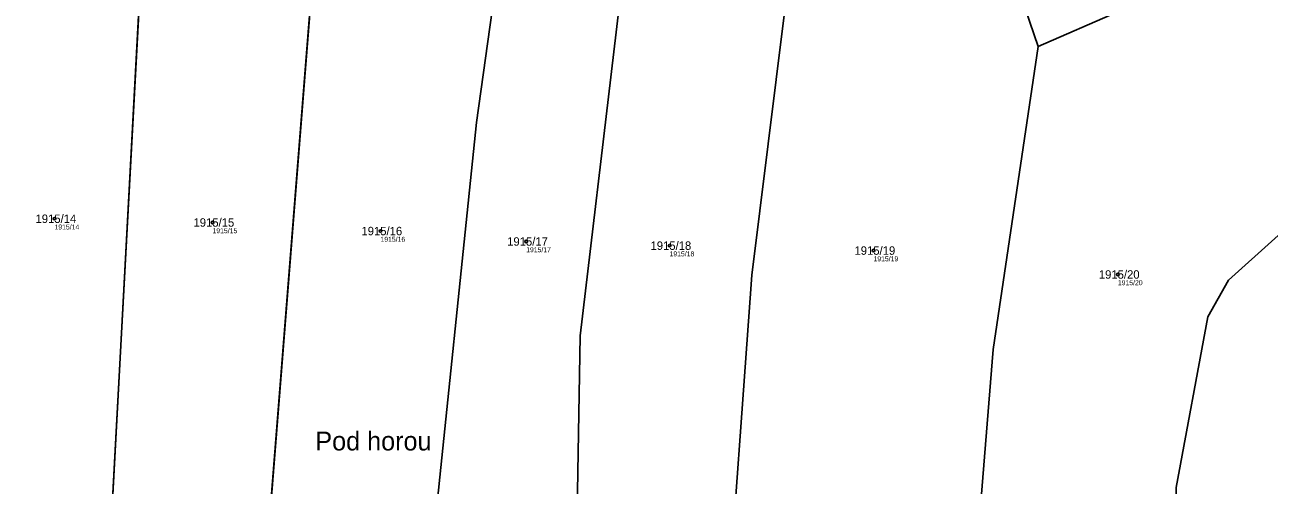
# Model space of a CAD drawing. Extents: x -754731 to -751381, y -1060564 to -1058101.
# Drawn here: x -752036.1 to -751785.1, y -1058700.3 to -1058607.6 of the extents above; entities that cross this region are included whole.
import ezdxf

# ---------------------------------------------------------------- set-up
doc = ezdxf.new("R2010")
doc.units = 0
for name, color, linetype in [('Definiční body', 7, 'Continuous'), ('Hranice parcel', 7, 'Continuous'), ('Parcelní čísla', 7, 'Continuous'), ('Polygon parcely', 7, 'Continuous'), ('Pop  PČ popisy', 7, 'Continuous')]:
    doc.layers.add(name, color=color, linetype=linetype)

msp = doc.modelspace()

# ---------------------------------------------------------------- linework, layer by layer
at = {"layer": 'Definiční body'}
for centre in [(-752030.13, -1058646.62), (-751998.25, -1058647.37), (-751964.37, -1058649.1), (-751934.97, -1058651.2), (-751906.05, -1058652.04), (-751864.9, -1058653.03), (-751815.6, -1058657.85)]:
    msp.add_circle(centre, 0.25, dxfattribs=at)
at = {"layer": 'Hranice parcel'}
for p, q in [((-751987.22, -1058713.08), (-751973.01, -1058534.5)), ((-752019.02, -1058714.36), (-752011.73, -1058579.04)), ((-751815.6, -1058604.89), (-751831.69, -1058611.91))]:
    msp.add_line(p, q, dxfattribs=at)
for points in [[(-751954.05, -1058714.94), (-751945.02, -1058627.23), (-751933.26, -1058543.08)], [(-751925.18, -1058733.04), (-751924.07, -1058670.24), (-751910.5, -1058555.65)], [(-751894.77, -1058731.24), (-751889.44, -1058657.98), (-751878.05, -1058566.11)], [(-751831.69, -1058611.91), (-751844.73, -1058573.73), (-751878.05, -1058566.11)], [(-751845.39, -1058730.4), (-751840.73, -1058672.99), (-751831.69, -1058611.91)], [(-751741.03, -1058625.15), (-751760.4, -1058631.4), (-751766.6, -1058635), (-751793.3, -1058659), (-751797.45, -1058666.39), (-751803.87, -1058700.8)]]:
    msp.add_lwpolyline(points, dxfattribs=at)
at = {"layer": 'Polygon parcely'}
for points in [[(-751933.26, -1058543.08), (-751951.24, -1058527.51), (-751954.53, -1058528.5), (-751973.01, -1058534.5), (-751987.22, -1058713.08), (-751954.05, -1058714.94), (-751945.02, -1058627.23)], [(-751987.22, -1058713.08), (-751973.01, -1058534.5), (-751988.06, -1058539.39), (-751988.14, -1058540.19), (-751992.44, -1058581.21), (-752011.73, -1058579.04), (-752019.02, -1058714.36)], [(-751876.52, -1058564.41), (-751878.05, -1058566.11), (-751844.73, -1058573.73), (-751831.69, -1058611.91), (-751815.6, -1058604.89), (-751830.45, -1058571.79), (-751816.85, -1058567.17), (-751853.63, -1058539)], [(-751933.26, -1058543.08), (-751945.02, -1058627.23), (-751954.05, -1058714.94), (-751954.59, -1058733.04), (-751925.18, -1058733.04), (-751924.07, -1058670.24), (-751910.5, -1058555.65)], [(-752036.46, -1058553.45), (-752049.28, -1058715.51), (-752019.02, -1058714.36), (-752011.73, -1058579.04), (-752009.32, -1058546.25), (-752009.26, -1058545.45), (-752027.5, -1058550.69)], [(-751878.05, -1058566.11), (-751876.52, -1058564.41), (-751902.05, -1058555.46), (-751908.93, -1058552.86), (-751910.5, -1058555.65), (-751924.07, -1058670.24), (-751925.18, -1058733.04), (-751917.6, -1058733.04), (-751916.8, -1058733.04), (-751894.77, -1058731.24), (-751889.44, -1058657.98)], [(-751878.05, -1058566.11), (-751889.44, -1058657.98), (-751894.77, -1058731.24), (-751859.76, -1058730.81), (-751859.54, -1058730.61), (-751847.04, -1058730.41), (-751845.39, -1058730.4), (-751840.73, -1058672.99), (-751831.69, -1058611.91), (-751844.73, -1058573.73)], [(-751786.51, -1058588.4), (-751815.6, -1058604.89), (-751831.69, -1058611.91), (-751840.73, -1058672.99), (-751845.39, -1058730.4), (-751833, -1058730.35), (-751820.06, -1058729.72), (-751818.63, -1058729.7), (-751805.49, -1058729.59), (-751804.5, -1058729.58), (-751803.87, -1058700.8), (-751797.45, -1058666.39), (-751793.3, -1058659), (-751766.6, -1058635), (-751760.4, -1058631.4), (-751741.03, -1058625.15), (-751742.68, -1058623.7), (-751757.35, -1058606.89), (-751758.86, -1058604.13)]]:
    msp.add_lwpolyline(points, close=True, dxfattribs=at)
msp.add_lwpolyline([(-751642.83, -1058700.51), (-751640.77, -1058698.67), (-751638.79, -1058696.65), (-751637.34, -1058694.39), (-751635.73, -1058691.86), (-751635.26, -1058690.13), (-751634.41, -1058684.11), (-751634.15, -1058681.48), (-751634.43, -1058678.53), (-751634.15, -1058675.91), (-751636.46, -1058676.48), (-751639.45, -1058675.12), (-751649.9, -1058674.7), (-751660.57, -1058673.59), (-751682.03, -1058664.91), (-751704.32, -1058653.35), (-751725.14, -1058639.08), (-751740.08, -1058625.98), (-751741.03, -1058625.15), (-751760.4, -1058631.4), (-751766.6, -1058635), (-751793.3, -1058659), (-751797.45, -1058666.39), (-751803.87, -1058700.8)], dxfattribs=at)

# ---------------------------------------------------------------- texts
at = {"layer": 'Definiční body'}
for s, p in [('1915/14', (-752030.13, -1058648.78)), ('1915/15', (-751998.25, -1058649.53)), ('1915/16', (-751964.37, -1058651.26)), ('1915/17', (-751934.97, -1058653.36)), ('1915/18', (-751906.05, -1058654.2)), ('1915/19', (-751864.9, -1058655.19)), ('1915/20', (-751815.6, -1058660.01))]:
    msp.add_text(s, height=1, dxfattribs=at).set_placement(p)
at = {"layer": 'Parcelní čísla'}
for s, p in [('1915/14', (-752033.97, -1058647.47)), ('1915/15', (-752002.09, -1058648.22)), ('1915/16', (-751968.21, -1058649.95)), ('1915/17', (-751938.81, -1058652.05)), ('1915/18', (-751909.89, -1058652.89)), ('1915/19', (-751868.74, -1058653.88)), ('1915/20', (-751819.44, -1058658.7))]:
    msp.add_text(s, height=1.7, dxfattribs=at).set_placement(p)
at = {"layer": 'Pop  PČ popisy'}
msp.add_text('Pod horou', height=3.8, dxfattribs=at).set_placement((-751977.52, -1058693.32))

doc.saveas('drawing.dxf')
